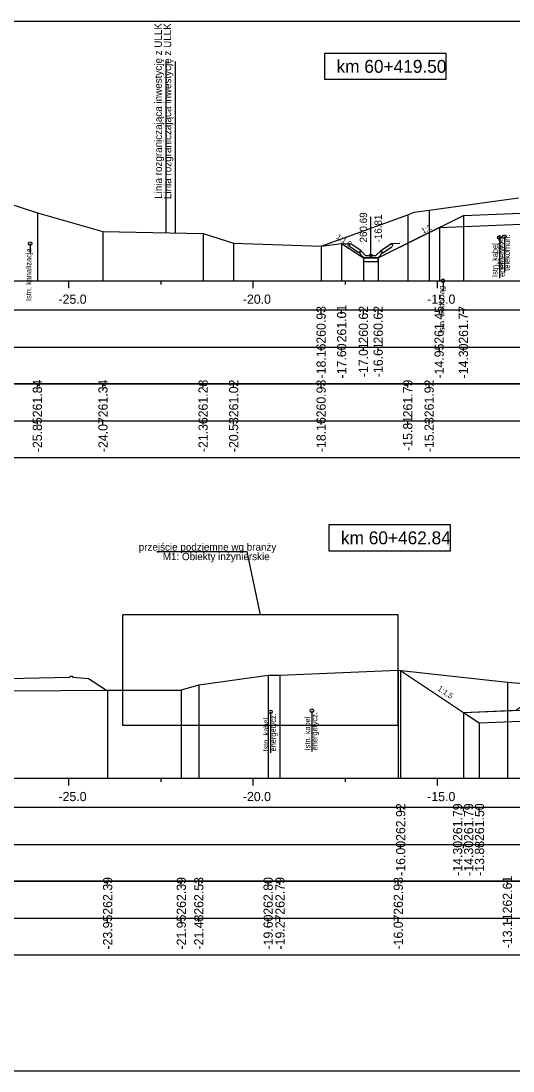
# Model space of a CAD drawing. Extents: x 6516023 to 6560129, y 5513077 to 5529206.
# Drawn here: x 6518301.92 to 6518315.26, y 5514484.66 to 5514513.16 of the extents above; entities that cross this region are included whole.
import ezdxf

# ---------------------------------------------------------------- set-up
doc = ezdxf.new("R2010")
doc.units = 0
for name, color, linetype in [('IR_default', 7, 'Continuous'), ('TOR_PRZEK_P-inne branze', 7, 'Continuous'), ('TOR_PRZEK_P-kable', 7, 'Continuous'), ('TOR_PRZEK_P-odwodnienie', 7, 'Continuous'), ('TOR_PRZEK_P-opisy', 7, 'Continuous'), ('TOR_PRZEK_P-tabelka istniejace', 7, 'Continuous'), ('TOR_PRZEK_P-tabelka projektowane', 7, 'Continuous'), ('TOR_PRZEK_P-teren istniejacy', 7, 'Continuous'), ('TOR_PRZEK_P-uklad odniesienia', 7, 'Continuous'), ('TOR_PRZEK_P-warstwa ochronna I', 7, 'Continuous'), ('TOR_PRZEK_P-warstwa ochronna II', 7, 'Continuous'), ('TOR_PS_T-granica PKP-projektowana', 7, 'Continuous'), ('TOR_RAMKI-ramka+tabelka 1', 7, 'Continuous')]:
    doc.layers.add(name, color=color, linetype=linetype)

msp = doc.modelspace()

# ---------------------------------------------------------------- linework, layer by layer
at = {"layer": 'IR_default'}
for points in [[(6518310.61, 5514507.118), (6518310.61, 5514507.118), (6518310.706, 5514507.054), (6518311.172, 5514506.743), (6518311.201, 5514506.724), (6518311.577, 5514506.724), (6518311.601, 5514506.724), (6518312.958, 5514507.402), (6518313.043, 5514507.445), (6518313.861, 5514507.854), (6518313.913, 5514507.88), (6518315.249, 5514507.933), (6518315.333, 5514507.937)], [(6518312.21, 5514495.527), (6518313.913, 5514494.391), (6518314.93, 5514494.432), (6518315.333, 5514494.448), (6518315.927, 5514494.844), (6518316.163, 5514495.001), (6518319.663, 5514495.001), (6518320.316, 5514495.001), (6518321.963, 5514495.001), (6518322.957, 5514495.001), (6518325.463, 5514495.001), (6518325.747, 5514495.001), (6518326.463, 5514495.001), (6518327.457, 5514495.001), (6518329.963, 5514495.001), (6518330.119, 5514495.001), (6518330.513, 5514495.001), (6518334.013, 5514495.001)]]:
    msp.add_lwpolyline(points, dxfattribs=at)
at = {"layer": 'TOR_PRZEK_P-inne branze'}
for p, q in [((6518312.146, 5514497.034), (6518304.673, 5514497.034)), ((6518304.673, 5514494.034), (6518304.673, 5514497.034)), ((6518312.146, 5514494.034), (6518312.146, 5514497.034)), ((6518312.146, 5514494.034), (6518304.673, 5514494.034))]:
    msp.add_line(p, q, dxfattribs=at)
for points in [[(6518308.409, 5514497.034), (6518308.046, 5514498.745), (6518305.602, 5514498.751)], [(6518290.644, 5514494.984), (6518290.754, 5514495.057), (6518291.852, 5514495.145), (6518292.022, 5514495.145), (6518292.052, 5514495.025), (6518296.017, 5514495.139), (6518299.705, 5514495.153), (6518299.735, 5514495.273), (6518299.907, 5514495.273), (6518303.236, 5514495.345), (6518303.246, 5514495.375), (6518303.307, 5514495.375), (6518303.317, 5514495.345), (6518303.744, 5514495.312), (6518304.231, 5514494.992)]]:
    msp.add_lwpolyline(points, dxfattribs=at)
at = {"layer": 'TOR_PRZEK_P-kable'}
for p, q in [((6518314.887, 5514507.284), (6518314.887, 5514506.174)), ((6518315.024, 5514507.303), (6518315.024, 5514506.329)), ((6518302.161, 5514507.114), (6518302.161, 5514506.844)), ((6518313.36, 5514506.106), (6518313.36, 5514505.836)), ((6518308.681, 5514494.402), (6518308.681, 5514493.292)), ((6518309.803, 5514494.434), (6518309.803, 5514493.324))]:
    msp.add_line(p, q, dxfattribs=at)
for centre in [(6518314.887, 5514507.284), (6518315.024, 5514507.303), (6518302.161, 5514507.114), (6518313.36, 5514506.106), (6518308.681, 5514494.402), (6518309.803, 5514494.434)]:
    msp.add_circle(centre, 0.05, dxfattribs=at)
at = {"layer": 'TOR_PRZEK_P-odwodnienie'}
for p, q in [((6518311.401, 5514506.794), (6518311.401, 5514507.838)), ((6518311.092, 5514506.853), (6518310.831, 5514507.027)), ((6518311.137, 5514506.919), (6518310.856, 5514507.106)), ((6518311.094, 5514506.889), (6518311.141, 5514506.913)), ((6518311.137, 5514506.919), (6518311.128, 5514506.907)), ((6518311.261, 5514506.794), (6518311.141, 5514506.913)), ((6518311.541, 5514506.794), (6518311.661, 5514506.913)), ((6518311.661, 5514506.913), (6518311.709, 5514506.889)), ((6518311.666, 5514506.919), (6518311.946, 5514507.106)), ((6518311.666, 5514506.919), (6518311.674, 5514506.907)), ((6518311.71, 5514506.853), (6518311.972, 5514507.027)), ((6518311.103, 5514506.87), (6518311.092, 5514506.853)), ((6518311.211, 5514506.724), (6518311.591, 5514506.724)), ((6518311.261, 5514506.794), (6518311.541, 5514506.794)), ((6518311.699, 5514506.87), (6518311.71, 5514506.853))]:
    msp.add_line(p, q, dxfattribs=at)
for points in [[(6518310.61, 5514507.118), (6518310.856, 5514507.106)], [(6518310.806, 5514507.08), (6518310.856, 5514507.106)], [(6518310.806, 5514507.08), (6518310.831, 5514507.027)], [(6518311.128, 5514506.907), (6518311.093, 5514506.888)], [(6518311.674, 5514506.907), (6518311.709, 5514506.888)], [(6518312.193, 5514507.118), (6518311.946, 5514507.106)], [(6518311.996, 5514507.08), (6518311.946, 5514507.106)], [(6518311.996, 5514507.08), (6518311.972, 5514507.027)], [(6518311.093, 5514506.888), (6518311.103, 5514506.87)], [(6518311.141, 5514506.794), (6518311.094, 5514506.889)], [(6518311.211, 5514506.724), (6518311.141, 5514506.794)], [(6518311.201, 5514506.724), (6518311.201, 5514506.724), (6518311.201, 5514506.724), (6518311.201, 5514506.723), (6518311.201, 5514506.724), (6518311.202, 5514506.723), (6518311.201, 5514506.724), (6518311.202, 5514506.724)], [(6518311.601, 5514506.724), (6518311.201, 5514506.724), (6518311.201, 5514506.624), (6518311.601, 5514506.624), (6518311.601, 5514506.724)], [(6518311.591, 5514506.724), (6518311.661, 5514506.794)], [(6518311.601, 5514506.724), (6518311.601, 5514506.724), (6518311.601, 5514506.724), (6518311.601, 5514506.723), (6518311.601, 5514506.724), (6518311.602, 5514506.723), (6518311.601, 5514506.724), (6518311.602, 5514506.724)], [(6518311.661, 5514506.794), (6518311.709, 5514506.889)], [(6518311.709, 5514506.888), (6518311.699, 5514506.87)]]:
    msp.add_lwpolyline(points, dxfattribs=at)
msp.add_circle((6518311.401, 5514506.794), 0.035, dxfattribs=at)
at = {"layer": 'TOR_PRZEK_P-tabelka istniejace'}
for p, q in [((6518302.359, 5514503.206), (6518302.359, 5514503.306)), ((6518304.139, 5514503.206), (6518304.139, 5514503.306)), ((6518306.854, 5514503.206), (6518306.854, 5514503.306)), ((6518307.681, 5514503.206), (6518307.681, 5514503.306)), ((6518310.054, 5514503.206), (6518310.054, 5514503.306)), ((6518312.404, 5514503.206), (6518312.404, 5514503.306)), ((6518312.983, 5514503.206), (6518312.983, 5514503.306)), ((6518272.163, 5514502.306), (6518355.963, 5514502.306)), ((6518302.359, 5514502.206), (6518302.359, 5514502.306)), ((6518304.139, 5514502.206), (6518304.139, 5514502.306)), ((6518306.854, 5514502.206), (6518306.854, 5514502.306)), ((6518307.681, 5514502.206), (6518307.681, 5514502.306)), ((6518310.054, 5514502.206), (6518310.054, 5514502.306)), ((6518312.404, 5514502.206), (6518312.404, 5514502.306)), ((6518312.983, 5514502.206), (6518312.983, 5514502.306)), ((6518304.264, 5514489.706), (6518304.264, 5514489.806)), ((6518306.262, 5514489.706), (6518306.262, 5514489.806)), ((6518306.737, 5514489.706), (6518306.737, 5514489.806)), ((6518308.618, 5514489.706), (6518308.618, 5514489.806)), ((6518308.938, 5514489.706), (6518308.938, 5514489.806)), ((6518312.146, 5514489.706), (6518312.146, 5514489.806)), ((6518315.105, 5514489.706), (6518315.105, 5514489.806)), ((6518272.163, 5514488.806), (6518355.963, 5514488.806)), ((6518304.264, 5514488.706), (6518304.264, 5514488.806)), ((6518306.262, 5514488.706), (6518306.262, 5514488.806)), ((6518306.737, 5514488.706), (6518306.737, 5514488.806)), ((6518308.618, 5514488.706), (6518308.618, 5514488.806)), ((6518308.938, 5514488.706), (6518308.938, 5514488.806)), ((6518312.146, 5514488.706), (6518312.146, 5514488.806)), ((6518315.105, 5514488.706), (6518315.105, 5514488.806))]:
    msp.add_line(p, q, dxfattribs=at)
for points in [[(6518302.359, 5514507.949), (6518302.359, 5514506.306), (6518302.359, 5514506.176), (6518302.359, 5514506.106)], [(6518312.404, 5514507.897), (6518312.404, 5514506.306), (6518312.404, 5514506.176), (6518312.404, 5514506.106)], [(6518312.983, 5514508.022), (6518312.983, 5514506.306), (6518312.983, 5514506.176), (6518312.983, 5514506.106)], [(6518304.139, 5514507.442), (6518304.139, 5514506.306), (6518304.139, 5514506.176), (6518304.139, 5514506.106)], [(6518306.854, 5514507.386), (6518306.854, 5514506.306), (6518306.854, 5514506.176), (6518306.854, 5514506.106)], [(6518307.681, 5514507.126), (6518307.681, 5514506.306), (6518307.681, 5514506.176), (6518307.681, 5514506.106)], [(6518310.054, 5514507.04), (6518310.054, 5514506.306), (6518310.054, 5514506.176), (6518310.054, 5514506.106)], [(6518312.146, 5514495.534), (6518312.146, 5514492.806), (6518312.146, 5514492.676), (6518312.146, 5514492.606)], [(6518308.618, 5514495.403), (6518308.618, 5514492.806), (6518308.618, 5514492.676), (6518308.618, 5514492.606)], [(6518308.938, 5514495.397), (6518308.938, 5514492.806), (6518308.938, 5514492.676), (6518308.938, 5514492.606)], [(6518315.105, 5514495.212), (6518315.105, 5514492.806), (6518315.105, 5514492.676), (6518315.105, 5514492.606)], [(6518304.264, 5514494.992), (6518304.264, 5514492.806), (6518304.264, 5514492.676), (6518304.264, 5514492.606)], [(6518306.262, 5514494.994), (6518306.262, 5514492.806), (6518306.262, 5514492.676), (6518306.262, 5514492.606)], [(6518306.737, 5514495.138), (6518306.737, 5514492.806), (6518306.737, 5514492.676), (6518306.737, 5514492.606)]]:
    msp.add_lwpolyline(points, dxfattribs=at)
for points in [[(6518272.163, 5514503.306), (6518272.163, 5514501.306), (6518355.963, 5514501.306), (6518355.963, 5514503.306)], [(6518272.163, 5514489.806), (6518272.163, 5514487.806), (6518355.963, 5514487.806), (6518355.963, 5514489.806)]]:
    msp.add_lwpolyline(points, close=True, dxfattribs=at)
at = {"layer": 'TOR_PRZEK_P-tabelka projektowane'}
for p, q in [((6518310.054, 5514505.206), (6518310.054, 5514505.306)), ((6518310.61, 5514505.206), (6518310.61, 5514505.306)), ((6518311.201, 5514505.206), (6518311.201, 5514505.306)), ((6518311.601, 5514505.206), (6518311.601, 5514505.306)), ((6518313.261, 5514505.206), (6518313.261, 5514505.306)), ((6518313.913, 5514505.206), (6518313.913, 5514505.306)), ((6518272.163, 5514504.306), (6518355.963, 5514504.306)), ((6518310.054, 5514504.206), (6518310.054, 5514504.306)), ((6518310.61, 5514504.206), (6518310.61, 5514504.306)), ((6518311.201, 5514504.206), (6518311.201, 5514504.306)), ((6518311.601, 5514504.206), (6518311.601, 5514504.306)), ((6518313.261, 5514504.206), (6518313.261, 5514504.306)), ((6518313.913, 5514504.206), (6518313.913, 5514504.306)), ((6518312.21, 5514491.706), (6518312.21, 5514491.806)), ((6518313.913, 5514491.706), (6518313.913, 5514491.806)), ((6518313.913, 5514491.706), (6518313.913, 5514491.806)), ((6518314.338, 5514491.706), (6518314.338, 5514491.806)), ((6518272.163, 5514490.806), (6518355.963, 5514490.806)), ((6518312.21, 5514490.706), (6518312.21, 5514490.806)), ((6518313.913, 5514490.706), (6518313.913, 5514490.806)), ((6518313.913, 5514490.706), (6518313.913, 5514490.806)), ((6518314.338, 5514490.706), (6518314.338, 5514490.806))]:
    msp.add_line(p, q, dxfattribs=at)
for points in [[(6518313.913, 5514507.88), (6518313.913, 5514506.306), (6518313.913, 5514506.176), (6518313.913, 5514506.106)], [(6518313.261, 5514507.554), (6518313.261, 5514506.306), (6518313.261, 5514506.176), (6518313.261, 5514506.106)], [(6518310.054, 5514507.04), (6518310.054, 5514506.306), (6518310.054, 5514506.176), (6518310.054, 5514506.106)], [(6518310.61, 5514507.118), (6518310.61, 5514506.306), (6518310.61, 5514506.176), (6518310.61, 5514506.106)], [(6518311.201, 5514506.724), (6518311.201, 5514506.306), (6518311.201, 5514506.176), (6518311.201, 5514506.106)], [(6518311.601, 5514506.724), (6518311.601, 5514506.306), (6518311.601, 5514506.176), (6518311.601, 5514506.106)], [(6518312.21, 5514495.527), (6518312.21, 5514492.806), (6518312.21, 5514492.676), (6518312.21, 5514492.606)], [(6518313.913, 5514494.391), (6518313.913, 5514492.806), (6518313.913, 5514492.676), (6518313.913, 5514492.606)], [(6518313.913, 5514494.391), (6518313.913, 5514492.806), (6518313.913, 5514492.676), (6518313.913, 5514492.606)], [(6518314.338, 5514494.108), (6518314.338, 5514492.806), (6518314.338, 5514492.676), (6518314.338, 5514492.606)]]:
    msp.add_lwpolyline(points, dxfattribs=at)
for points in [[(6518272.163, 5514505.306), (6518272.163, 5514503.306), (6518355.963, 5514503.306), (6518355.963, 5514505.306)], [(6518272.163, 5514491.806), (6518272.163, 5514489.806), (6518355.963, 5514489.806), (6518355.963, 5514491.806)]]:
    msp.add_lwpolyline(points, close=True, dxfattribs=at)
at = {"layer": 'TOR_PRZEK_P-teren istniejacy'}
for points in [[(6518300.38, 5514508.596), (6518302.359, 5514507.949), (6518304.139, 5514507.442), (6518306.854, 5514507.386), (6518307.681, 5514507.126), (6518310.054, 5514507.04), (6518312.404, 5514507.897), (6518312.578, 5514507.966), (6518312.983, 5514508.022), (6518315.409, 5514508.356)], [(6518297.902, 5514494.95), (6518304.264, 5514494.992), (6518306.262, 5514494.994), (6518306.265, 5514495.003), (6518306.737, 5514495.138), (6518308.618, 5514495.403), (6518308.938, 5514495.397), (6518312.146, 5514495.534), (6518315.105, 5514495.212), (6518318.296, 5514494.944)]]:
    msp.add_lwpolyline(points, dxfattribs=at)
at = {"layer": 'TOR_PRZEK_P-uklad odniesienia'}
for p, q in [((6518275.963, 5514506.106), (6518355.963, 5514506.106)), ((6518303.213, 5514505.906), (6518303.213, 5514506.106)), ((6518305.713, 5514506.006), (6518305.713, 5514506.106)), ((6518308.213, 5514505.906), (6518308.213, 5514506.106)), ((6518310.713, 5514506.006), (6518310.713, 5514506.106)), ((6518313.213, 5514505.906), (6518313.213, 5514506.106)), ((6518275.963, 5514492.606), (6518355.963, 5514492.606)), ((6518303.213, 5514492.406), (6518303.213, 5514492.606)), ((6518305.713, 5514492.506), (6518305.713, 5514492.606)), ((6518308.213, 5514492.406), (6518308.213, 5514492.606)), ((6518310.713, 5514492.506), (6518310.713, 5514492.606)), ((6518313.213, 5514492.406), (6518313.213, 5514492.606))]:
    msp.add_line(p, q, dxfattribs=at)
for points in [[(6518313.444, 5514512.275), (6518310.144, 5514512.275), (6518310.144, 5514511.575), (6518313.444, 5514511.575)], [(6518313.564, 5514499.478), (6518310.264, 5514499.478), (6518310.264, 5514498.778), (6518313.564, 5514498.778)]]:
    msp.add_lwpolyline(points, close=True, dxfattribs=at)
at = {"layer": 'TOR_PRZEK_P-warstwa ochronna I'}
for points in [[(6518313.261, 5514507.554), (6518315.913, 5514507.66), (6518317.913, 5514507.58), (6518320.613, 5514507.472), (6518320.713, 5514507.471)], [(6518313.913, 5514494.391), (6518314.338, 5514494.108), (6518315.913, 5514494.171), (6518317.913, 5514494.091), (6518320.613, 5514493.983), (6518320.995, 5514493.98)]]:
    msp.add_lwpolyline(points, dxfattribs=at)
at = {"layer": 'TOR_PRZEK_P-warstwa ochronna II'}
for points in [[(6518310.054, 5514507.04), (6518310.61, 5514507.118), (6518311.201, 5514506.724), (6518311.601, 5514506.724), (6518313.913, 5514507.88), (6518315.913, 5514507.96), (6518317.163, 5514507.91), (6518317.913, 5514507.88), (6518320.613, 5514507.772), (6518321.013, 5514507.768), (6518323.713, 5514507.876), (6518324.463, 5514507.906), (6518326.018, 5514507.968), (6518327.463, 5514507.91), (6518328.213, 5514507.88), (6518332.263, 5514507.718), (6518336.563, 5514507.546), (6518337.798, 5514506.786), (6518338.198, 5514506.786), (6518340.319, 5514508.137)], [(6518312.21, 5514495.527), (6518313.913, 5514494.391), (6518315.913, 5514494.471), (6518317.163, 5514494.421), (6518317.913, 5514494.391), (6518320.613, 5514494.283), (6518321.013, 5514494.28), (6518323.713, 5514494.388), (6518324.463, 5514494.418), (6518326.023, 5514494.42), (6518327.463, 5514494.422), (6518328.213, 5514494.392), (6518332.263, 5514494.23), (6518335.463, 5514494.102), (6518336.961, 5514495.101)]]:
    msp.add_lwpolyline(points, dxfattribs=at)
at = {"layer": 'TOR_PS_T-granica PKP-projektowana'}
for p, q in [((6518305.85, 5514507.407), (6518305.85, 5514512.064)), ((6518306.102, 5514507.402), (6518306.102, 5514512.059))]:
    msp.add_line(p, q, dxfattribs=at)
at = {"layer": 'TOR_RAMKI-ramka+tabelka 1'}
msp.add_lwpolyline([(6518269.513, 5514513.156), (6518517.013, 5514513.156), (6518517.013, 5514484.656), (6518269.513, 5514484.656)], close=True, dxfattribs=at)

# ---------------------------------------------------------------- texts
at = {"layer": 'TOR_PRZEK_P-inne branze'}
for s, p in [('przejście podziemne wg branży ', (6518305.108, 5514498.781)), ('M1: Obiekty inżynierskie', (6518305.761, 5514498.522))]:
    msp.add_text(s, height=0.2, dxfattribs=at).set_placement(p)
at = {"layer": 'TOR_PRZEK_P-kable'}
for s, height, p in [('Istn. kabel', 0.14999, (6518314.979, 5514506.405)), ('energetycz.', 0.14999, (6518315.036, 5514506.21)), ('telekomun.', 0.15, (6518315.173, 5514506.377)), ('Istn. kanalizacja', 0.14999, (6518302.198, 5514505.557)), ('Istn. kabel', 0.14999, (6518314.842, 5514506.21)), ('Istn. wodociąg', 0.14999, (6518313.397, 5514504.687)), ('energetycz.', 0.14999, (6518309.952, 5514493.36)), ('Istn. kabel', 0.14999, (6518308.635, 5514493.328)), ('energetycz.', 0.14999, (6518308.83, 5514493.329)), ('Istn. kabel', 0.14999, (6518309.758, 5514493.36))]:
    msp.add_text(s, height=height, rotation=90.0511, dxfattribs=at).set_placement(p)
at = {"layer": 'TOR_PRZEK_P-odwodnienie'}
for s, p in [('260.69', (6518311.301, 5514507.144)), ('-16.81', (6518311.701, 5514507.144))]:
    msp.add_text(s, height=0.2, rotation=90, dxfattribs=at).set_placement(p)
at = {"layer": 'TOR_PRZEK_P-opisy'}
for s, rotation, p in [('1:2', 27.0701, (6518312.819, 5514507.381)), ('1:1,5', 325.9299, (6518310.452, 5514507.263)), ('1:1,5', 325.9299, (6518313.2, 5514494.999))]:
    msp.add_text(s, height=0.15, rotation=rotation, dxfattribs=at).set_placement(p)
at = {"layer": 'TOR_PRZEK_P-tabelka istniejace'}
for s, p in [('261.84', (6518302.484, 5514502.399)), ('261.34', (6518304.264, 5514502.399)), ('261.28', (6518306.979, 5514502.398)), ('261.02', (6518307.806, 5514502.4)), ('260.93', (6518310.179, 5514502.398)), ('261.79', (6518312.529, 5514502.398)), ('261.92', (6518313.108, 5514502.4)), ('-25.85', (6518302.484, 5514501.453)), ('-24.07', (6518304.264, 5514501.455)), ('-21.36', (6518306.979, 5514501.454)), ('-20.53', (6518307.806, 5514501.454)), ('-18.16', (6518310.179, 5514501.454)), ('-15.81', (6518312.529, 5514501.489)), ('-15.23', (6518313.108, 5514501.454)), ('262.39', (6518304.389, 5514488.898)), ('262.39', (6518306.387, 5514488.898)), ('262.53', (6518306.862, 5514488.898)), ('262.80', (6518308.743, 5514488.898)), ('262.79', (6518309.063, 5514488.898)), ('262.93', (6518312.271, 5514488.898)), ('262.61', (6518315.23, 5514488.933)), ('-23.95', (6518304.389, 5514487.953)), ('-21.95', (6518306.387, 5514487.953)), ('-21.48', (6518306.862, 5514487.954)), ('-19.60', (6518308.743, 5514487.955)), ('-19.27', (6518309.063, 5514487.955)), ('-16.07', (6518312.271, 5514487.955)), ('-13.11', (6518315.23, 5514487.989))]:
    msp.add_text(s, height=0.25, rotation=90, dxfattribs=at).set_placement(p)
at = {"layer": 'TOR_PRZEK_P-tabelka projektowane'}
for s, p in [('260.93', (6518310.179, 5514504.398)), ('261.01', (6518310.735, 5514504.433)), ('260.62', (6518311.326, 5514504.4)), ('260.62', (6518311.726, 5514504.4)), ('261.45', (6518313.379, 5514504.397)), ('261.77', (6518314.038, 5514504.398)), ('-18.16', (6518310.179, 5514503.454)), ('-17.60', (6518310.735, 5514503.455)), ('-17.01', (6518311.326, 5514503.489)), ('-16.61', (6518311.726, 5514503.489)), ('-14.95', (6518313.379, 5514503.453)), ('-14.30', (6518314.038, 5514503.455)), ('262.92', (6518312.335, 5514490.9)), ('261.79', (6518313.88, 5514490.898)), ('261.79', (6518314.18, 5514490.898)), ('261.50', (6518314.475, 5514490.898)), ('-16.00', (6518312.335, 5514489.955)), ('-14.30', (6518313.88, 5514489.955)), ('-14.30', (6518314.18, 5514489.955)), ('-13.88', (6518314.475, 5514489.954))]:
    msp.add_text(s, height=0.25, rotation=90, dxfattribs=at).set_placement(p)
at = {"layer": 'TOR_PRZEK_P-uklad odniesienia'}
for s, height, p in [('km 60+419.50', 0.35, (6518310.472, 5514511.75)), ('-25.0', 0.25, (6518302.932, 5514505.481)), ('-20.0', 0.25, (6518307.932, 5514505.481)), ('-15.0', 0.25, (6518312.932, 5514505.481)), ('km 60+462.84', 0.35, (6518310.592, 5514498.953)), ('-25.0', 0.25, (6518302.932, 5514491.981)), ('-20.0', 0.25, (6518307.932, 5514491.981)), ('-15.0', 0.25, (6518312.932, 5514491.981))]:
    msp.add_text(s, height=height, dxfattribs=at).set_placement(p)
at = {"layer": 'TOR_PS_T-granica PKP-projektowana'}
for p in [(6518305.739, 5514508.329), (6518305.991, 5514508.323)]:
    msp.add_text('Linia rozgraniczająca inwestycję z ULLK', height=0.2, rotation=90.0511, dxfattribs=at).set_placement(p)

doc.saveas('drawing.dxf')
